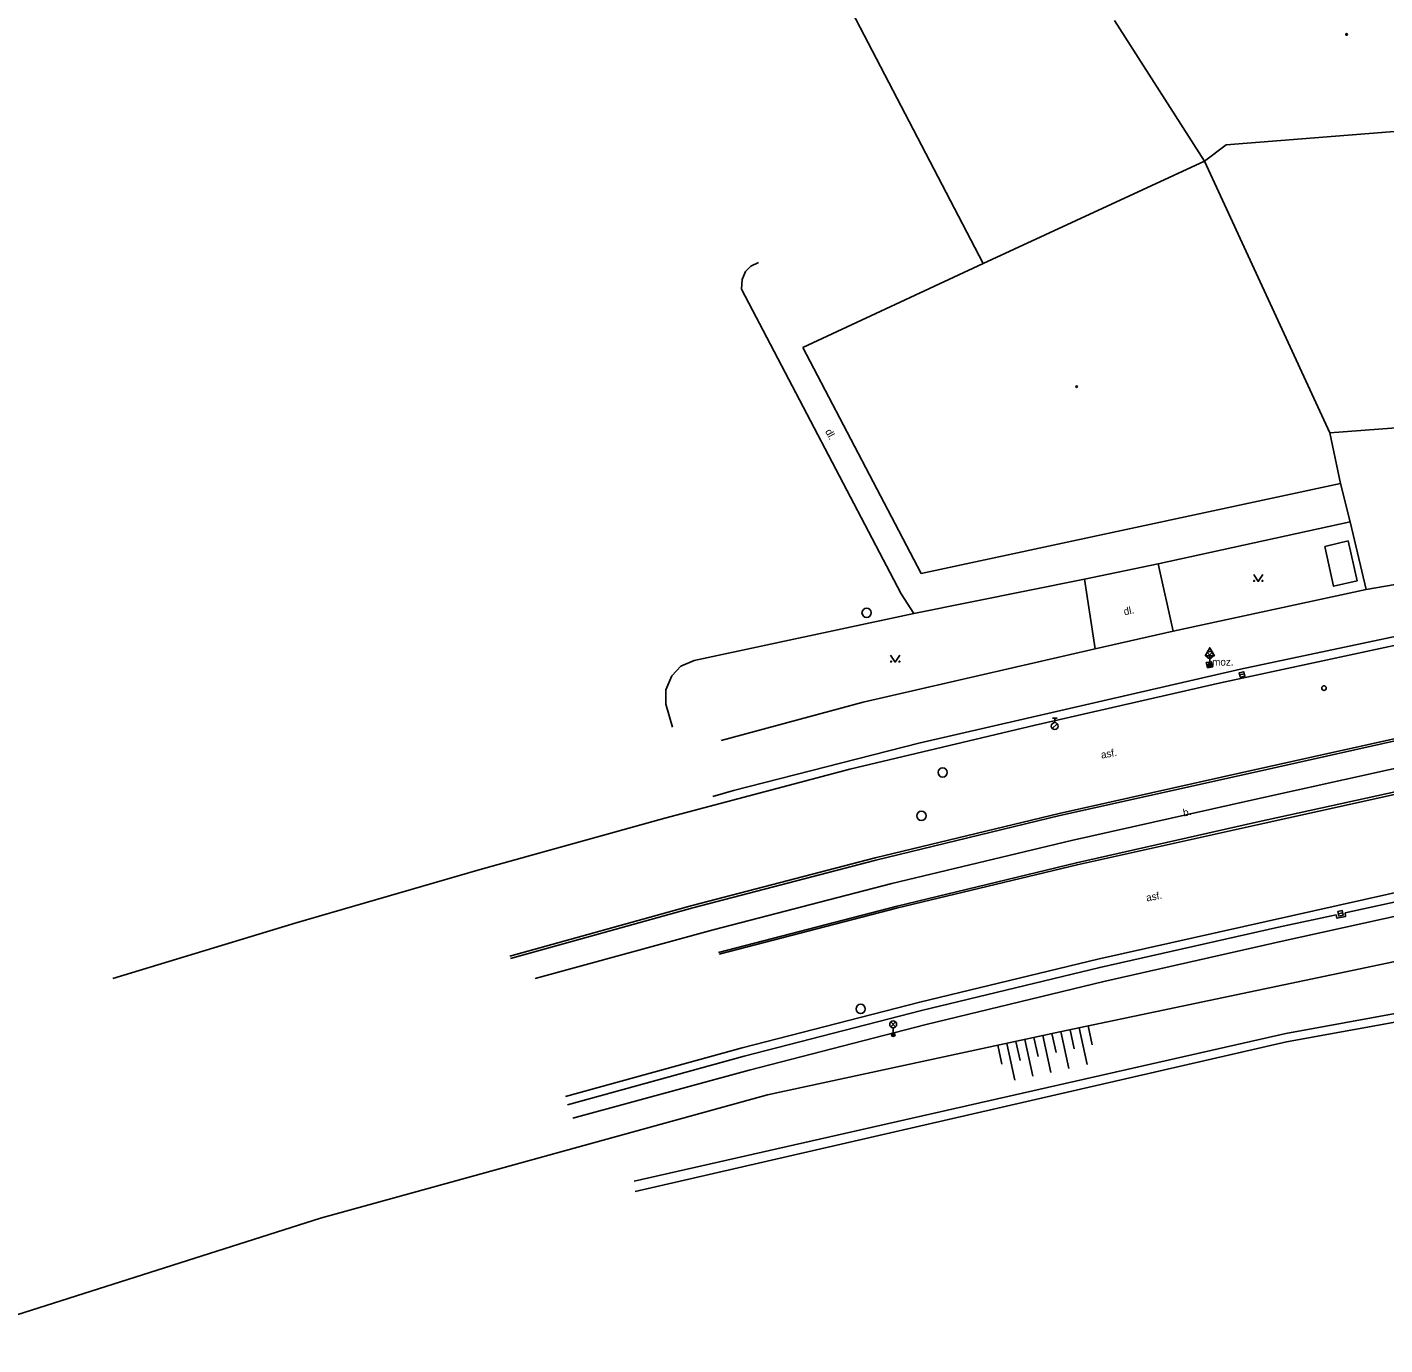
# Model space of a CAD drawing. Extents: x -599770 to -598493, y -1162076 to -1159209.
# Drawn here: x -599580.1 to -599506.6, y -1161630.2 to -1161558.9 of the extents above; entities that cross this region are included whole.
import ezdxf

# ---------------------------------------------------------------- set-up
doc = ezdxf.new("R2010")
doc.units = 0
doc.layers.add('Podklad', color=7, linetype='Continuous')

msp = doc.modelspace()

# ---------------------------------------------------------------- linework, layer by layer
at = {"layer": 'Podklad'}
for p, q in [((-599516.183, -1161592.99), (-599515.918, -1161592.725)), ((-599516.183, -1161592.725), (-599515.918, -1161592.99)), ((-599516.05, -1161592.911), (-599516.05, -1161593.42)), ((-599516.05, -1161593.045), (-599516.05, -1161593.42)), ((-599516.175, -1161593.42), (-599515.925, -1161593.42)), ((-599514.422, -1161593.947), (-599514.178, -1161593.893)), ((-599524.575, -1161596.282), (-599524.325, -1161596.282)), ((-599524.45, -1161596.532), (-599524.45, -1161596.282)), ((-599524.579, -1161596.856), (-599524.314, -1161596.591)), ((-599509.092, -1161606.888), (-599508.848, -1161606.832)), ((-599533.332, -1161613.01), (-599533.067, -1161612.745)), ((-599533.332, -1161612.745), (-599533.067, -1161613.01)), ((-599533.2, -1161613.065), (-599533.2, -1161613.44))]:
    msp.add_line(p, q, dxfattribs=at)
for points in [[(-599528.32, -1161571.66), (-599545, -1161539.66)], [(-599521.21, -1161558.5), (-599516.34, -1161566.11)], [(-599496.7, -1161563.76), (-599515.16, -1161565.22)], [(-599515.16, -1161565.22), (-599516.34, -1161566.11)], [(-599528.32, -1161571.66), (-599516.34, -1161566.11)], [(-599509.54, -1161580.83), (-599516.34, -1161566.11)], [(-599532.08, -1161590.61), (-599532.76, -1161589.55), (-599541.42, -1161573.04), (-599541.39, -1161572.52), (-599541.2, -1161572.09), (-599540.92, -1161571.81), (-599540.5, -1161571.61)], [(-599538.1, -1161576.2), (-599528.32, -1161571.66)], [(-599531.68, -1161588.46), (-599538.1, -1161576.2)], [(-599456.79, -1161576.85), (-599509.54, -1161580.83)], [(-599509.54, -1161580.83), (-599508.97, -1161583.57)], [(-599542.97, -1161600.53), (-599541.85, -1161600.2), (-599531.82, -1161597.65), (-599514.38, -1161593.64), (-599499.02, -1161590.39), (-599487.97, -1161588.25), (-599488, -1161587.95), (-599487.13, -1161587.77), (-599487.08, -1161588.07), (-599476.13, -1161586), (-599463.97, -1161583.96), (-599456.19, -1161582.79), (-599455.62, -1161582.71), (-599454.19, -1161582.46), (-599451.23, -1161582.06), (-599446.29, -1161581.38)], [(-599508.97, -1161583.57), (-599531.68, -1161588.46)], [(-599508.97, -1161583.57), (-599508.45, -1161585.66)], [(-599518.84, -1161587.92), (-599508.45, -1161585.66)], [(-599508.45, -1161585.66), (-599507.57, -1161589.32)], [(-599509.82, -1161586.98), (-599508.56, -1161586.69), (-599508.07, -1161588.85), (-599509.34, -1161589.14), (-599509.82, -1161586.98)], [(-599522.83, -1161588.75), (-599518.84, -1161587.92)], [(-599518.03, -1161591.57), (-599518.84, -1161587.92)], [(-599532.08, -1161590.61), (-599522.83, -1161588.75)], [(-599522.83, -1161588.75), (-599522.26, -1161592.53)], [(-599513.67, -1161588.505), (-599513.42, -1161588.88), (-599513.17, -1161588.505)], [(-599507.57, -1161589.32), (-599504.96, -1161588.87)], [(-599518.03, -1161591.57), (-599507.57, -1161589.32)], [(-599535.54, -1161599.06), (-599525.51, -1161596.66), (-599515.46, -1161594.38), (-599505.39, -1161592.2), (-599495.29, -1161590.13)], [(-599545.15, -1161596.78), (-599545.52, -1161595.53), (-599545.52, -1161594.76), (-599545.2, -1161594), (-599544.7, -1161593.48), (-599543.99, -1161593.16), (-599532.08, -1161590.61)], [(-599514.17, -1161599.34), (-599503.75, -1161597.02), (-599493.3, -1161594.86), (-599482.82, -1161592.86), (-599472.3, -1161591.02)], [(-599522.26, -1161592.53), (-599518.03, -1161591.57)], [(-599542.52, -1161597.49), (-599534.82, -1161595.43), (-599522.26, -1161592.53)], [(-599533.34, -1161592.875), (-599533.09, -1161593.25), (-599532.84, -1161592.875)], [(-599516.25, -1161593.28), (-599515.96, -1161593.23), (-599515.89, -1161593.5), (-599516.17, -1161593.57)], [(-599516.25, -1161593.28), (-599516.17, -1161593.57)], [(-599514.2, -1161599.22), (-599503.78, -1161596.9), (-599493.32, -1161594.74)], [(-599769.61, -1161703.48), (-599766.3, -1161702.6), (-599741.75, -1161691.56), (-599705.66, -1161677.62), (-599686.9, -1161670.56), (-599660.81, -1161659.17), (-599634.41, -1161648.51), (-599605.53, -1161636.82), (-599585.92, -1161630.27), (-599564.23, -1161623.38), (-599540.01, -1161616.7), (-599524.18, -1161613.29), (-599496.2, -1161607.42), (-599470.09, -1161602.85), (-599442.27, -1161598.64), (-599432.27, -1161597.77)], [(-599575.48, -1161610.4), (-599565.55, -1161607.38), (-599555.58, -1161604.48), (-599545.58, -1161601.71), (-599535.54, -1161599.06)], [(-599553.96, -1161609.19), (-599544.09, -1161606.44), (-599534.17, -1161603.86), (-599524.2, -1161601.46), (-599514.2, -1161599.22)], [(-599503.83, -1161598.53), (-599513.78, -1161600.74)], [(-599553.93, -1161609.31), (-599544.05, -1161606.56), (-599534.14, -1161603.98), (-599524.17, -1161601.57), (-599514.17, -1161599.34)], [(-599513.51, -1161601.93), (-599503.54, -1161599.73)], [(-599503.52, -1161599.87), (-599513.48, -1161602.07)], [(-599512.12, -1161608.37), (-599502.21, -1161606.19), (-599492.28, -1161604.13), (-599482.32, -1161602.2), (-599472.34, -1161600.4)], [(-599552.6, -1161610.4), (-599542.96, -1161607.75), (-599533.27, -1161605.25), (-599523.54, -1161602.92), (-599513.78, -1161600.74)], [(-599508.71, -1161606.83), (-599499.69, -1161604.86), (-599490.64, -1161603.01), (-599481.57, -1161601.28)], [(-599542.66, -1161608.99), (-599532.98, -1161606.47), (-599523.27, -1161604.12), (-599513.51, -1161601.93)], [(-599542.62, -1161609.08), (-599532.95, -1161606.56), (-599523.24, -1161604.23), (-599513.48, -1161602.07)], [(-599492.57, -1161602.89), (-599502.51, -1161604.95), (-599522.11, -1161609.34)], [(-599512.33, -1161607.62), (-599509.21, -1161606.94)], [(-599508.71, -1161606.83), (-599508.69, -1161607.03), (-599509.16, -1161607.13), (-599509.21, -1161606.94)], [(-599550.84, -1161617.24), (-599541.27, -1161614.6), (-599531.66, -1161612.12), (-599522.01, -1161609.79), (-599512.33, -1161607.62)], [(-599479.44, -1161607.44), (-599511.93, -1161613.38)], [(-599511.89, -1161613.83), (-599479.34, -1161607.91)], [(-599550.56, -1161617.96), (-599541, -1161615.35), (-599531.41, -1161612.88), (-599521.78, -1161610.56), (-599512.12, -1161608.37)], [(-599550.95, -1161616.78), (-599541.38, -1161614.15), (-599531.76, -1161611.67), (-599522.11, -1161609.34)], [(-599523.4, -1161614.2), (-599523.62, -1161613.17)], [(-599522.7, -1161615.06), (-599523.13, -1161613.06)], [(-599522.42, -1161613.99), (-599522.64, -1161612.96)], [(-599511.93, -1161613.38), (-599547.24, -1161621.37)], [(-599547.17, -1161621.93), (-599511.89, -1161613.83)], [(-599526.61, -1161615.9), (-599527.04, -1161613.91)], [(-599526.33, -1161614.83), (-599526.55, -1161613.8)], [(-599525.63, -1161615.69), (-599526.06, -1161613.69)], [(-599525.35, -1161614.62), (-599525.58, -1161613.59)], [(-599524.66, -1161615.48), (-599525.09, -1161613.48)], [(-599524.38, -1161614.41), (-599524.6, -1161613.38)], [(-599523.68, -1161615.27), (-599524.11, -1161613.27)], [(-599527.31, -1161615.04), (-599527.53, -1161614.01)]]:
    msp.add_lwpolyline(points, dxfattribs=at)
for points in [[(-599516.3, -1161592.911), (-599515.8, -1161592.911), (-599516.05, -1161592.478)], [(-599514.395, -1161594.069), (-599514.151, -1161594.015), (-599514.205, -1161593.771), (-599514.449, -1161593.825)], [(-599509.064, -1161607.01), (-599508.82, -1161606.954), (-599508.876, -1161606.71), (-599509.12, -1161606.766)]]:
    msp.add_lwpolyline(points, close=True, dxfattribs=at)
for centre, radius in [((-599508.64, -1161559.25), 0.045), ((-599508.64, -1161559.25), 0.0199), ((-599523.26, -1161578.33), 0.045), ((-599523.26, -1161578.33), 0.0199), ((-599513.645, -1161588.855), 0.025), ((-599513.195, -1161588.855), 0.025), ((-599534.64, -1161590.58), 0.25), ((-599533.315, -1161593.225), 0.025), ((-599532.865, -1161593.225), 0.025), ((-599516.05, -1161592.858), 0.188), ((-599516.05, -1161593.42), 0.1), ((-599516.05, -1161593.42), 0.0723), ((-599516.05, -1161593.42), 0.0438), ((-599509.86, -1161594.66), 0.125), ((-599524.45, -1161596.72), 0.188), ((-599530.52, -1161599.23), 0.25), ((-599531.67, -1161601.58), 0.25), ((-599534.96, -1161612.04), 0.25), ((-599533.2, -1161612.878), 0.188), ((-599533.2, -1161613.44), 0.1), ((-599533.2, -1161613.44), 0.0723), ((-599533.2, -1161613.44), 0.0438)]:
    msp.add_circle(centre, radius, dxfattribs=at)

# ---------------------------------------------------------------- texts
for s, rotation, p in [('dl.', 297.68, (-599536.9, -1161580.75)), ('dl.', 11.75, (-599520.67, -1161590.72)), ('asf.', 10.3, (-599521.91, -1161598.48)), ('b.', 12.93, (-599517.45, -1161601.62)), ('asf.', 10.3, (-599519.46, -1161606.22))]:
    msp.add_text(s, height=0.4, rotation=rotation, dxfattribs=at).set_placement(p)
msp.add_text('moz.', height=0.4, dxfattribs=at).set_placement((-599515.92, -1161593.44))

doc.saveas('drawing.dxf')
